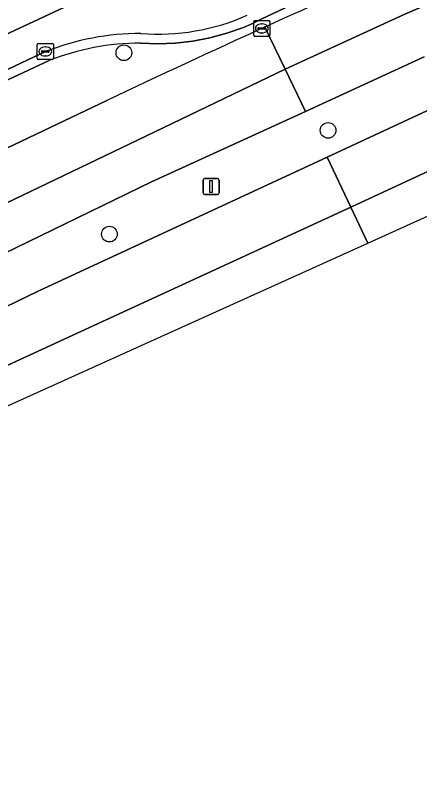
# Model space of a CAD drawing. Extents: x 158352 to 159489, y 383828 to 384603.
# Drawn here: x 159067.84 to 159093.01, y 383885.31 to 383932.8 of the extents above; entities that cross this region are included whole.
import ezdxf

# ---------------------------------------------------------------- set-up
doc = ezdxf.new("R2010")
doc.units = 0
for name, color, linetype in [('IMGEO_Berm_groen', 7, 'Continuous'), ('IMGEO_Boom', 7, 'Continuous'), ('IMGEO_Fietspad_gesloten', 7, 'Continuous'), ('IMGEO_Groenvoorziening', 7, 'Continuous'), ('IMGEO_Haag', 7, 'Continuous'), ('IMGEO_Kolk', 7, 'Continuous'), ('IMGEO_Lichtmast', 7, 'Continuous'), ('IMGEO_OVBaan_gesloten', 7, 'Continuous'), ('IMGEO_Rijbaan_lokaal_open', 7, 'Continuous'), ('IMGEO_Rijbaan_regionaal_gesloten', 7, 'Continuous')]:
    doc.layers.add(name, color=color, linetype=linetype)

msp = doc.modelspace()

# ---------------------------------------------------------------- linework, layer by layer
at = {"layer": 'IMGEO_Berm_groen'}
for points in [[(159111.88, 383944.314), (159117.025, 383946.362), (159117.879, 383946.744), (159116.748, 383948.92), (159116.585, 383948.835), (159109.671, 383945.276), (159102.708, 383941.782), (159083.15, 383932.545), (159082.522, 383932.248), (159082.037, 383932.044), (159081.013, 383931.679), (159079.958, 383931.391), (159078.884, 383931.185), (159077.797, 383931.061), (159076.704, 383931.02), (159075.634, 383931.062)], [(159093.279, 383930.202), (159085.894, 383926.817), (159076.317, 383922.427), (159065.564, 383917.209), (159062.868, 383915.915), (159061.206, 383911.809), (159065.096, 383913.62), (159069.31, 383915.653), (159087.254, 383923.978), (159101.121, 383930.412), (159108.657, 383933.813)], [(159069.946, 383929.975), (159065.19, 383927.769), (159063.998, 383924.056), (159027.75, 383907.001), (159009.125, 383898.3), (159007.91, 383899.013), (159008.223, 383898.307), (159008.495, 383897.693), (159005.684, 383896.413), (159004.799, 383896.01), (159003.619, 383898.673), (159004.097, 383898.885), (159004.02, 383899.052), (159003.032, 383898.593), (159003.441, 383897.736)], [(158999.764, 383892.348), (159000, 383892.461), (159015.521, 383899.89), (159029.29, 383906.433), (159031.302, 383907.411), (159054.081, 383918.229), (159063.78, 383922.841), (159073.543, 383927.499)]]:
    msp.add_lwpolyline(points, dxfattribs=at)
for centre, radius, start, end in [((159390.568, 383257.15), 741.537, 113.696644, 114.472746), ((159385.719, 383268.038), 729.619, 114.480331, 115.331945), ((159075.634, 383915.637), 15.425, 90, 111.638)]:
    msp.add_arc(centre, radius, start, end, dxfattribs=at)
at = {"layer": 'IMGEO_Boom'}
for centre in [(159074.601, 383930.464), (159087.306, 383925.636), (159073.7, 383919.185)]:
    msp.add_circle(centre, 0.489, dxfattribs=at)
at = {"layer": 'IMGEO_Fietspad_gesloten'}
msp.add_lwpolyline([(158948.574, 383876.776), (158951.618, 383878.166), (158951.727, 383878.216), (158955.723, 383879.949), (158960.363, 383881.786), (158963.366, 383882.999), (158966.061, 383884.152), (158971.526, 383886.608), (158973.291, 383887.449), (158975.061, 383888.263), (158975.95, 383888.727), (159000, 383900.042), (159027.469, 383912.965), (159060.71, 383928.546), (159075.768, 383935.579)], dxfattribs=at)
at = {"layer": 'IMGEO_Groenvoorziening'}
for points in [[(159075.634, 383931.062), (159076.704, 383931.02), (159077.797, 383931.061), (159078.884, 383931.185), (159079.958, 383931.391), (159081.013, 383931.679), (159082.037, 383932.044), (159082.522, 383932.248), (159083.15, 383932.545), (159102.708, 383941.782), (159109.671, 383945.276), (159116.585, 383948.835)], [(159069.725, 383930.533), (159064.693, 383928.182), (159063.506, 383924.487), (159062.83, 383924.169), (159027.496, 383907.545), (159009.348, 383899.066), (159008.966, 383899.881)], [(159007.205, 383901.218), (159005.032, 383900.195), (159005.364, 383899.446), (159006.468, 383899.935), (159007.332, 383900.318), (159007.91, 383899.013), (159009.125, 383898.3), (159027.75, 383907.001), (159063.998, 383924.056), (159065.19, 383927.769), (159069.946, 383929.975)]]:
    msp.add_lwpolyline(points, dxfattribs=at)
for centre, radius, start, end in [((159076.72, 383945.348), 13.727, 265.5629, 293.8807), ((159075.639, 383915.607), 16.055, 89.9331, 111.6151), ((159075.634, 383915.637), 15.425, 90, 111.638)]:
    msp.add_arc(centre, radius, start, end, dxfattribs=at)
at = {"layer": 'IMGEO_Haag'}
for points in [[(159075.634, 383931.062), (159076.704, 383931.02), (159077.797, 383931.061), (159078.884, 383931.185), (159079.958, 383931.391), (159081.013, 383931.679), (159082.037, 383932.044), (159082.522, 383932.248), (159083.15, 383932.545), (159102.708, 383941.782), (159109.671, 383945.276), (159116.585, 383948.835)], [(159069.725, 383930.533), (159064.693, 383928.182), (159063.506, 383924.487), (159062.83, 383924.169), (159027.496, 383907.545), (159009.348, 383899.066), (159008.966, 383899.881)], [(159007.205, 383901.218), (159005.032, 383900.195), (159005.364, 383899.446), (159006.468, 383899.935), (159007.332, 383900.318), (159007.91, 383899.013), (159009.125, 383898.3), (159027.75, 383907.001), (159063.998, 383924.056), (159065.19, 383927.769), (159069.946, 383929.975)]]:
    msp.add_lwpolyline(points, dxfattribs=at)
for centre, radius, start, end in [((159076.72, 383945.348), 13.727, 265.5629, 293.8807), ((159075.639, 383915.607), 16.055, 89.9331, 111.6151), ((159075.634, 383915.637), 15.425, 90, 111.638)]:
    msp.add_arc(centre, radius, start, end, dxfattribs=at)
at = {"layer": 'IMGEO_Kolk'}
for p, q in [((159082.683, 383931.552), (159082.683, 383932.404)), ((159082.758, 383932.478), (159083.61, 383932.478)), ((159083.171, 383932.258), (159083.196, 383932.258)), ((159083.684, 383932.404), (159083.684, 383931.552)), ((159082.942, 383931.972), (159082.942, 383931.984)), ((159083.38, 383931.935), (159082.982, 383931.935)), ((159082.985, 383932.021), (159083.383, 383932.021)), ((159083.194, 383931.698), (159083.169, 383931.698)), ((159083.426, 383931.984), (159083.426, 383931.972)), ((159083.61, 383931.478), (159082.758, 383931.478)), ((159069.212, 383930.119), (159069.212, 383930.971)), ((159069.287, 383931.045), (159070.139, 383931.045)), ((159069.7, 383930.825), (159069.725, 383930.825)), ((159070.213, 383930.971), (159070.213, 383930.119)), ((159069.471, 383930.539), (159069.471, 383930.551)), ((159069.909, 383930.502), (159069.511, 383930.502)), ((159069.514, 383930.588), (159069.912, 383930.588)), ((159069.723, 383930.265), (159069.698, 383930.265)), ((159069.955, 383930.551), (159069.955, 383930.539)), ((159070.139, 383930.045), (159069.287, 383930.045))]:
    msp.add_line(p, q, dxfattribs=at)
for points in [[(159082.683, 383931.552), (159082.683, 383932.404)], [(159082.758, 383932.478), (159083.61, 383932.478)], [(159083.684, 383932.404), (159083.684, 383931.552)], [(159083.61, 383931.478), (159082.758, 383931.478)], [(159069.212, 383930.119), (159069.212, 383930.971)], [(159069.287, 383931.045), (159070.139, 383931.045)], [(159070.213, 383930.971), (159070.213, 383930.119)], [(159070.139, 383930.045), (159069.287, 383930.045)]]:
    msp.add_lwpolyline(points, dxfattribs=at)
for centre, radius, start, end in [((159082.76, 383932.402), 0.0765, 91.552, 178.448), ((159082.76, 383932.402), 0.0765, 91.552, 178.448), ((159083.608, 383932.402), 0.0765, 1.552, 88.448), ((159083.608, 383932.402), 0.0765, 1.552, 88.448), ((159082.982, 383931.981), 0.0403, 85.8775, 175.7526), ((159082.979, 383931.971), 0.0366, 178.938, 274.7102), ((159083.383, 383931.978), 0.043, 264.8664, 352.4533), ((159083.387, 383931.983), 0.0386, 1.7309, 96.639), ((159082.76, 383931.554), 0.0765, 181.552, 268.448), ((159082.76, 383931.554), 0.0765, 181.552, 268.448), ((159083.608, 383931.554), 0.0765, 271.552, 358.448), ((159083.608, 383931.554), 0.0765, 271.552, 358.448), ((159069.289, 383930.969), 0.0765, 91.552, 178.448), ((159069.289, 383930.969), 0.0765, 91.552, 178.448), ((159070.137, 383930.969), 0.0765, 1.552, 88.448), ((159070.137, 383930.969), 0.0765, 1.552, 88.448), ((159069.511, 383930.548), 0.0403, 85.8775, 175.7526), ((159069.508, 383930.538), 0.0366, 178.938, 274.7102), ((159069.912, 383930.545), 0.043, 264.8664, 352.4533), ((159069.916, 383930.55), 0.0386, 1.7309, 96.639), ((159069.289, 383930.121), 0.0765, 181.552, 268.448), ((159069.289, 383930.121), 0.0765, 181.552, 268.448), ((159070.137, 383930.121), 0.0765, 271.552, 358.448), ((159070.137, 383930.121), 0.0765, 271.552, 358.448)]:
    msp.add_arc(centre, radius, start, end, dxfattribs=at)
for centre, major_axis, ratio, start_param, end_param in [((159083.17, 383931.978), (-0.387, 0.002), 0.722429, 4.712389, 7.853982), ((159083.195, 383931.978), (-0.39, 0.002), 0.717154, 1.570796, 4.712389), ((159069.699, 383930.545), (-0.387, 0.002), 0.722429, 4.712389, 7.853982), ((159069.724, 383930.545), (-0.39, 0.002), 0.717154, 1.570796, 4.712389)]:
    msp.add_ellipse(centre, major_axis=major_axis, ratio=ratio, start_param=start_param, end_param=end_param, dxfattribs=at)
at = {"layer": 'IMGEO_Lichtmast'}
for p, q in [((159079.629, 383922.645), (159080.419, 383922.645)), ((159080.419, 383922.645), (159079.629, 383922.645)), ((159079.529, 383921.745), (159079.529, 383922.545)), ((159079.529, 383922.545), (159079.529, 383921.745)), ((159080.519, 383922.545), (159080.519, 383921.745)), ((159080.519, 383921.745), (159080.519, 383922.545)), ((159080.419, 383921.645), (159079.629, 383921.645)), ((159079.629, 383921.645), (159080.419, 383921.645))]:
    msp.add_line(p, q, dxfattribs=at)
msp.add_lwpolyline([(159079.949, 383922.52), (159080.099, 383922.52), (159080.099, 383921.77), (159079.949, 383921.77), (159079.949, 383922.52)], dxfattribs=at)
for centre, start, end in [((159079.629, 383922.545), 90, 180), ((159079.629, 383922.545), 90, 180), ((159080.419, 383922.545), 0, 90), ((159080.419, 383922.545), 360, 90), ((159079.629, 383921.745), 180, 270), ((159079.629, 383921.745), 180, 270), ((159080.419, 383921.745), 270, 0), ((159080.419, 383921.745), 270, 0)]:
    msp.add_arc(centre, 0.1, start, end, dxfattribs=at)
at = {"layer": 'IMGEO_OVBaan_gesloten'}
for points in [[(159126.432, 383941.634), (159108.657, 383933.813), (159101.121, 383930.412), (159087.254, 383923.978), (159088.723, 383920.864), (159106.524, 383929.105), (159114.987, 383932.875), (159131.365, 383940.018), (159135.412, 383941.71), (159141.76, 383944.286), (159150.327, 383947.686), (159158.923, 383951.012), (159167.548, 383954.263), (159167.948, 383954.404), (159176.741, 383957.59), (159186.124, 383960.762), (159200.451, 383965.355), (159220.559, 383971.289), (159230.686, 383974.033)], [(159089.779, 383918.626), (159098.804, 383922.7), (159153.667, 383947.467), (159198.04, 383963.118), (159231.334, 383971.446), (159230.686, 383974.033), (159220.559, 383971.289), (159200.451, 383965.355), (159186.124, 383960.762), (159176.741, 383957.59), (159167.948, 383954.404), (159167.548, 383954.263), (159158.923, 383951.012), (159150.327, 383947.686), (159141.76, 383944.286), (159135.412, 383941.71), (159131.365, 383940.018), (159114.987, 383932.875), (159106.524, 383929.105), (159088.723, 383920.864), (159089.779, 383918.626)]]:
    msp.add_lwpolyline(points, dxfattribs=at)
for points in [[(159071.911, 383913.128), (159088.723, 383920.864), (159087.254, 383923.978), (159069.31, 383915.653), (159065.096, 383913.62), (159061.206, 383911.809), (159043.343, 383903.494), (159039.412, 383901.664), (159026.967, 383896.037), (159000, 383883.486), (158986.172, 383877.05), (158982.088, 383875.184), (158978.001, 383873.342), (158977.971, 383873.552), (158966.645, 383868.858), (158958.082, 383865.353), (158959.706, 383862.12), (158966.431, 383864.805), (158980.057, 383870.434), (158989.11, 383874.567), (159011.041, 383884.856), (159033.938, 383895.628)], [(158960.604, 383860.334), (158964.985, 383862.29), (159089.779, 383918.626), (159088.723, 383920.864), (159071.911, 383913.128), (159033.938, 383895.628), (159011.041, 383884.856), (158989.11, 383874.567), (158980.057, 383870.434), (158966.431, 383864.805), (158959.706, 383862.12)]]:
    msp.add_lwpolyline(points, close=True, dxfattribs=at)
at = {"layer": 'IMGEO_Rijbaan_lokaal_open'}
for points in [[(159075.768, 383935.579), (159060.71, 383928.546), (159027.469, 383912.965), (159000, 383900.042), (158975.95, 383888.727)], [(158983.222, 383889.936), (158989.771, 383893.042), (158990.874, 383893.532), (159000, 383897.817), (159001.033, 383898.302), (159002.668, 383899.096), (159003.763, 383899.605), (159005.032, 383900.195), (159007.205, 383901.218), (159017.772, 383906.172), (159025.472, 383909.772), (159054.627, 383923.497), (159062.427, 383927.124), (159064.693, 383928.182), (159069.725, 383930.533)]]:
    msp.add_lwpolyline(points, dxfattribs=at)
for centre, radius, start, end in [((159076.72, 383945.348), 13.727, 265.5629, 293.8807), ((159075.639, 383915.607), 16.055, 89.9331, 111.6151)]:
    msp.add_arc(centre, radius, start, end, dxfattribs=at)
at = {"layer": 'IMGEO_Rijbaan_regionaal_gesloten'}
for points in [[(159083.379, 383932.066), (159084.637, 383929.44), (159092.077, 383932.858), (159096.157, 383934.635), (159103.717, 383937.859), (159111.311, 383941.012), (159118.775, 383944.025), (159146.161, 383954.982), (159156.981, 383959.13), (159166.881, 383962.821), (159177.597, 383966.534), (159185.178, 383969.076), (159192.782, 383971.541), (159196.822, 383972.81), (159202.97, 383974.661), (159205.85, 383975.797)], [(159205.85, 383975.797), (159202.97, 383974.661), (159196.822, 383972.81), (159192.782, 383971.541), (159185.178, 383969.076), (159177.597, 383966.534), (159166.881, 383962.821), (159156.981, 383959.13), (159146.161, 383954.982), (159118.775, 383944.025), (159111.311, 383941.012), (159103.717, 383937.859), (159096.157, 383934.635), (159092.077, 383932.858), (159084.637, 383929.44), (159085.894, 383926.817), (159093.279, 383930.202)], [(159084.637, 383929.44), (159083.379, 383932.066)], [(158965.545, 383880.784), (158963.662, 383880.12), (158961.513, 383879.401), (158956.667, 383877.503), (158952.794, 383875.949), (158954.38, 383872.748), (158959.424, 383874.994), (158968.744, 383878.324), (158979.196, 383881.255), (158987.384, 383883.719), (158993.575, 383886.05), (159008.221, 383892.91), (159034.583, 383905.498), (159067.802, 383921.349), (159075.44, 383925.02), (159084.637, 383929.44)], [(158986.768, 383880.489), (158992.107, 383882.293), (159000, 383886.068), (159026.647, 383898.814), (159040.278, 383905.183), (159043.502, 383906.7), (159062.868, 383915.915), (159065.564, 383917.209), (159076.317, 383922.427), (159085.894, 383926.817), (159084.637, 383929.44), (159075.44, 383925.02), (159067.802, 383921.349), (159034.583, 383905.498), (159008.221, 383892.91), (158993.575, 383886.05), (158987.384, 383883.719)], [(159073.543, 383927.499), (159063.78, 383922.841), (159054.081, 383918.229), (159031.302, 383907.411), (159029.29, 383906.433), (159015.521, 383899.89), (159000, 383892.461), (158999.764, 383892.348)]]:
    msp.add_lwpolyline(points, dxfattribs=at)
for centre, radius, start, end in [((159390.568, 383257.15), 741.537, 113.696644, 114.472746), ((159385.719, 383268.038), 729.619, 114.480331, 115.331945)]:
    msp.add_arc(centre, radius, start, end, dxfattribs=at)

doc.saveas('drawing.dxf')
